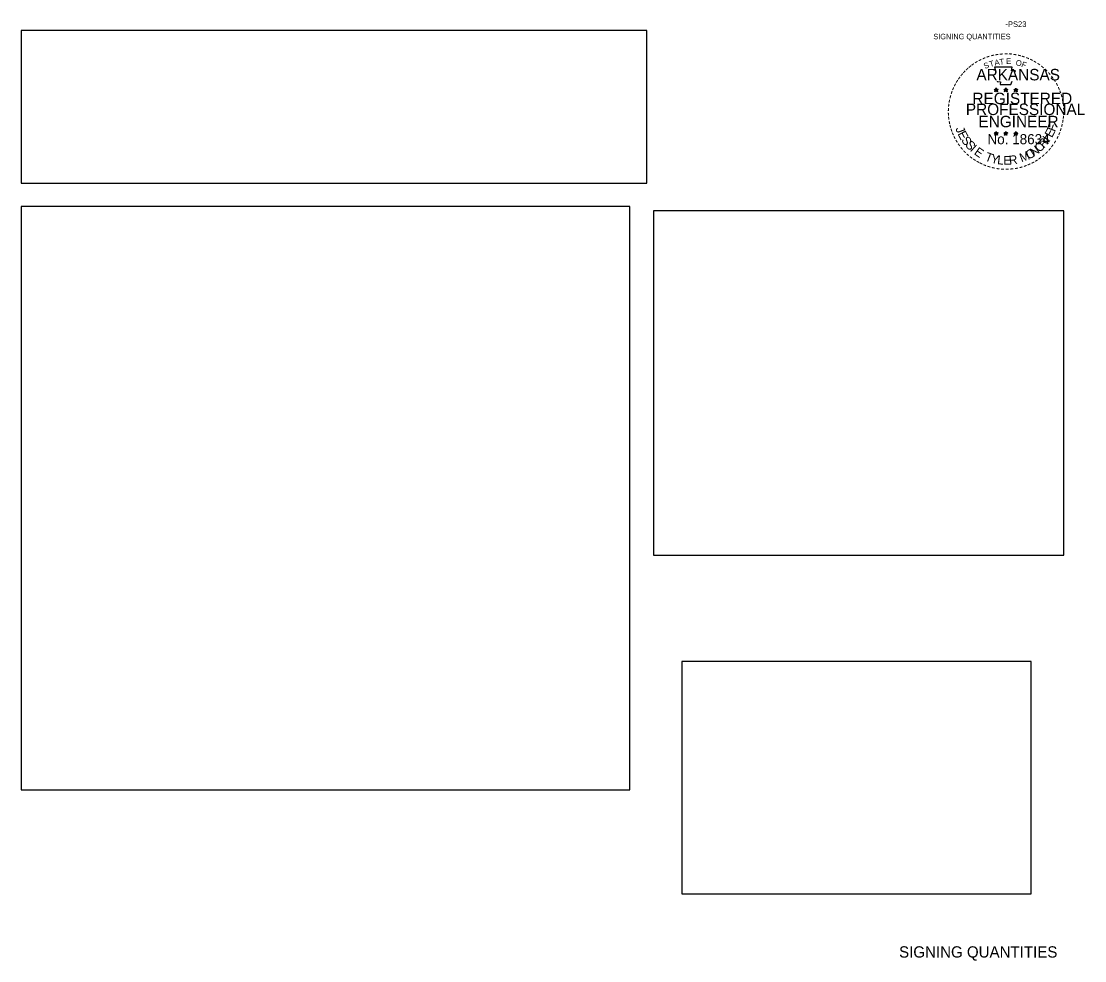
# Model space of a CAD drawing. Extents: x 658976 to 668721, y 639543 to 647196.
# Drawn here: x 664782 to 665914, y 642830 to 643829 of the extents above; entities that cross this region are included whole.
import ezdxf

# ---------------------------------------------------------------- set-up
doc = ezdxf.new("R2010")
doc.units = 0
for name, color, linetype in [('Level 1', 7, 'Continuous'), ('R_Border', 7, 'Continuous'), ('R_Grid Annot', 7, 'Continuous'), ('R_SIGN - Ramps', 7, 'Continuous')]:
    doc.layers.add(name, color=color, linetype=linetype)

msp = doc.modelspace()

# ---------------------------------------------------------------- linework, layer by layer
at = {"layer": 'Level 1'}
for p, q in [((665817.6, 643756.3), (665819.8, 643755.7)), ((665817.6, 643756.3), (665819.2, 643756.1)), ((665817.6, 643756.3), (665819.1, 643755.6)), ((665818.4, 643753.8), (665819.8, 643755.7)), ((665818.4, 643753.8), (665819.2, 643755.3)), ((665818.4, 643753.8), (665819.8, 643755.2)), ((665819.8, 643757.9), (665819.5, 643756.3)), ((665819.8, 643755.7), (665819.8, 643757.9)), ((665819.8, 643757.9), (665820.1, 643756.4)), ((665821.9, 643756.3), (665819.8, 643755.7)), ((665821.1, 643753.8), (665819.8, 643755.7)), ((665821.1, 643753.8), (665819.8, 643755.2)), ((665821.9, 643756.3), (665820.1, 643756)), ((665821.1, 643753.8), (665820.2, 643755.6)), ((665821.9, 643756.3), (665820.6, 643755.7)), ((665827.8, 643756.3), (665830, 643755.7)), ((665827.8, 643756.3), (665829.4, 643756.1)), ((665827.8, 643756.3), (665829.3, 643755.6)), ((665828.6, 643753.8), (665830, 643755.7)), ((665828.6, 643753.8), (665829.4, 643755.3)), ((665828.6, 643753.8), (665829.9, 643755.2)), ((665830, 643757.9), (665829.7, 643756.3)), ((665831.3, 643753.8), (665829.9, 643755.2)), ((665830, 643755.7), (665830, 643757.9)), ((665830, 643757.9), (665830.3, 643756.4)), ((665832.1, 643756.3), (665830, 643755.7)), ((665831.3, 643753.8), (665830, 643755.7)), ((665832.1, 643756.3), (665830.3, 643756)), ((665831.3, 643753.8), (665830.4, 643755.6)), ((665832.1, 643756.3), (665830.8, 643755.7)), ((665838.6, 643756.3), (665840.7, 643755.6)), ((665838.6, 643756.3), (665840.1, 643756)), ((665838.6, 643756.3), (665840, 643755.5)), ((665839.4, 643753.8), (665840.7, 643755.6)), ((665839.4, 643753.8), (665840.2, 643755.3)), ((665839.4, 643753.8), (665840.7, 643755.1)), ((665840.7, 643757.8), (665840.5, 643756.3)), ((665840.7, 643755.6), (665840.7, 643757.8)), ((665840.7, 643757.8), (665841, 643756.3)), ((665842.8, 643756.3), (665840.7, 643755.6)), ((665842, 643753.8), (665840.7, 643755.6)), ((665842, 643753.8), (665840.7, 643755.1)), ((665842.8, 643756.3), (665841.1, 643756)), ((665842, 643753.8), (665841.2, 643755.5)), ((665842.8, 643756.3), (665841.6, 643755.6)), ((665817.6, 643710.1), (665819.7, 643709.4)), ((665817.6, 643710.1), (665819.2, 643709.8)), ((665817.6, 643710.1), (665819.1, 643709.4)), ((665818.4, 643707.6), (665819.7, 643709.4)), ((665818.4, 643707.6), (665819.2, 643709.1)), ((665818.4, 643707.6), (665819.7, 643708.9)), ((665819.7, 643711.7), (665819.5, 643710.1)), ((665819.7, 643709.4), (665819.7, 643711.7)), ((665819.7, 643711.7), (665820, 643710.1)), ((665821.9, 643710.1), (665819.7, 643709.4)), ((665821, 643707.6), (665819.7, 643709.4)), ((665821, 643707.6), (665819.7, 643708.9)), ((665821.9, 643710.1), (665820.1, 643709.8)), ((665821, 643707.6), (665820.2, 643709.4)), ((665821.9, 643710.1), (665820.6, 643709.5)), ((665827.8, 643710.1), (665829.9, 643709.4)), ((665827.8, 643710.1), (665829.3, 643709.8)), ((665827.8, 643710.1), (665829.2, 643709.4)), ((665828.6, 643707.6), (665829.9, 643709.4)), ((665828.6, 643707.6), (665829.4, 643709.1)), ((665828.6, 643707.6), (665829.9, 643708.9)), ((665829.9, 643711.7), (665829.7, 643710.1)), ((665829.9, 643709.4), (665829.9, 643711.7)), ((665829.9, 643711.7), (665830.2, 643710.1)), ((665832, 643710.1), (665829.9, 643709.4)), ((665831.2, 643707.6), (665829.9, 643709.4)), ((665831.2, 643707.6), (665829.9, 643708.9)), ((665832, 643710.1), (665830.3, 643709.8)), ((665831.2, 643707.6), (665830.4, 643709.4)), ((665832, 643710.1), (665830.8, 643709.5)), ((665838.6, 643710), (665840.7, 643709.4)), ((665838.6, 643710), (665840.1, 643709.8)), ((665838.6, 643710), (665840, 643709.3)), ((665839.4, 643707.6), (665840.7, 643709.4)), ((665839.4, 643707.6), (665840.2, 643709)), ((665839.4, 643707.6), (665840.7, 643708.9)), ((665840.7, 643711.6), (665840.5, 643710.1)), ((665840.7, 643709.4), (665840.7, 643711.6)), ((665840.7, 643711.6), (665841, 643710.1)), ((665842.8, 643710), (665840.7, 643709.4)), ((665842, 643707.6), (665840.7, 643709.4)), ((665842, 643707.6), (665840.7, 643708.9)), ((665842.8, 643710), (665841.1, 643709.8)), ((665842, 643707.6), (665841.2, 643709.3)), ((665842.8, 643710), (665841.6, 643709.4))]:
    msp.add_line(p, q, dxfattribs=at)
for points in [[(665817.9, 643780), (665819.5, 643775)], [(665839.3, 643774.4), (665840.2, 643776.1), (665836, 643776), (665836.9, 643780), (665817.9, 643780)], [(665820.9, 643765.2), (665820.9, 643764.7), (665824.3, 643764.6), (665824, 643761.7), (665835.4, 643761.7), (665836.6, 643765)], [(665819.8, 643757.9), (665821.1, 643753.8), (665817.6, 643756.3), (665821.9, 643756.3), (665818.4, 643753.8), (665819.8, 643757.9)], [(665830, 643757.9), (665831.3, 643753.8), (665827.8, 643756.3), (665832.1, 643756.3), (665828.6, 643753.8), (665830, 643757.9)], [(665840.7, 643757.8), (665842, 643753.8), (665838.6, 643756.3), (665842.8, 643756.3), (665839.4, 643753.8), (665840.7, 643757.8)], [(665819.7, 643711.7), (665821, 643707.6), (665817.6, 643710.1), (665821.9, 643710.1), (665818.4, 643707.6), (665819.7, 643711.7)], [(665829.9, 643711.7), (665831.2, 643707.6), (665827.8, 643710.1), (665832, 643710.1), (665828.6, 643707.6), (665829.9, 643711.7)], [(665840.7, 643711.6), (665842, 643707.6), (665838.6, 643710), (665842.8, 643710), (665839.4, 643707.6), (665840.7, 643711.6)]]:
    msp.add_lwpolyline(points, dxfattribs=at)
for centre, radius in [((665819.8, 643755.7), 1.05), ((665819.8, 643755.7), 0.882), ((665819.8, 643755.7), 0.707), ((665819.8, 643755.7), 0.605), ((665819.8, 643755.7), 0.456), ((665819.8, 643755.7), 0.302), ((665819.8, 643755.7), 0.181), ((665830, 643755.7), 1.05), ((665830, 643755.7), 0.882), ((665830, 643755.7), 0.707), ((665830, 643755.7), 0.605), ((665830, 643755.7), 0.456), ((665830, 643755.7), 0.302), ((665830, 643755.7), 0.181), ((665840.7, 643755.6), 1.05), ((665840.7, 643755.6), 0.882), ((665840.7, 643755.6), 0.707), ((665840.7, 643755.6), 0.605), ((665840.7, 643755.6), 0.456), ((665840.7, 643755.6), 0.302), ((665840.7, 643755.6), 0.181), ((665819.7, 643709.4), 1.05), ((665819.7, 643709.4), 0.882), ((665819.7, 643709.4), 0.707), ((665819.7, 643709.4), 0.605), ((665819.7, 643709.4), 0.456), ((665819.7, 643709.4), 0.302), ((665819.7, 643709.4), 0.181), ((665829.9, 643709.4), 1.05), ((665829.9, 643709.4), 0.882), ((665829.9, 643709.4), 0.707), ((665829.9, 643709.4), 0.605), ((665829.9, 643709.4), 0.456), ((665829.9, 643709.4), 0.302), ((665829.9, 643709.4), 0.181), ((665840.7, 643709.4), 1.05), ((665840.7, 643709.4), 0.882), ((665840.7, 643709.4), 0.707), ((665840.7, 643709.4), 0.605), ((665840.7, 643709.4), 0.456), ((665840.7, 643709.4), 0.302), ((665840.7, 643709.4), 0.181)]:
    msp.add_circle(centre, radius, dxfattribs=at)
at = {"layer": 'R_SIGN - Ramps'}
for points in [[(664782.2, 643656.7), (665448, 643656.7), (665448, 643819.2), (664782.2, 643819.2)], [(664782.2, 643011.5), (665430, 643011.5), (665430, 643631.7), (664782.2, 643631.7)], [(665455.2, 643261.1), (665891.7, 643261.1), (665891.7, 643627.1), (665455.2, 643627.1)], [(665485.2, 642900.6), (665857, 642900.6), (665857, 643147.7), (665485.2, 643147.7)]]:
    msp.add_lwpolyline(points, close=True, dxfattribs=at)

# ---------------------------------------------------------------- texts
at = {"layer": 'Level 1'}
for s, height, rotation, p in [('-', 9.77, 34.0636, (665798.9, 643781.1)), ('-', 9.77, 28.7918, (665802.5, 643783.3)), ('-', 9.77, 24.3072, (665806.4, 643785.2)), ('-', 9.77, 19.1761, (665810.2, 643786.9)), ('T', 6.1, 16.4036, (665813.4, 643780.1)), ('-', 9.77, 13.6302, (665814.8, 643788.4)), ('A', 6.1, 11.2132, (665818.5, 643781.6)), ('-', 9.77, 10.2193, (665819, 643789.3)), ('T', 6.1, 6.0228, (665823.6, 643782.6)), ('-', 9.77, 5.8968, (665823.4, 643790)), ('-', 9.77, 0.1862, (665828.1, 643790.5)), ('E', 6.1, 0.8323, (665830.4, 643783.3)), ('-', 9.77, 357.743, (665832.5, 643790.4)), ('-', 9.77, 352.1617, (665837.1, 643790)), ('O', 6.1, 350.4515, (665840.2, 643782)), ('-', 9.77, 347.2049, (665841.5, 643789.3)), ('-', 9.77, 342.3362, (665845.3, 643788.4)), ('-', 9.77, 337.8551, (665849.8, 643787)), ('-', 9.77, 334.1211, (665853.7, 643785.4)), ('-', 9.77, 329.6409, (665857.2, 643783.7)), ('-', 9.77, 48.4231, (665787.1, 643770.9)), ('-', 9.77, 42.9622, (665789.8, 643773.8)), ('-', 9.77, 38.9507, (665792.4, 643776.3)), ('-', 9.77, 36.2317, (665795.3, 643778.6)), ('S', 6.1, 21.594, (665807.8, 643778)), ('F', 6.1, 340.0707, (665846, 643780.6)), ('-', 9.77, 325.8627, (665861.1, 643781.4)), ('-', 9.77, 320.5297, (665864.9, 643778.8)), ('-', 9.77, 315.5786, (665868.5, 643775.9)), ('-', 9.77, 58.0706, (665780.1, 643761.2)), ('-', 9.77, 54.2325, (665782.1, 643764.4)), ('-', 9.77, 50.6142, (665784.6, 643767.9)), ('-', 9.77, 309.8797, (665872, 643772.5)), ('-', 9.77, 306.6522, (665875.2, 643768.8)), ('-', 8.55, 303.6753, (665878.2, 643765.4)), ('-', 9.77, 72.3945, (665775.3, 643749.9)), ('-', 9.77, 67.7743, (665776.6, 643753.7)), ('-', 9.77, 62.8713, (665778.2, 643757.5)), ('-', 9.77, 299.6684, (665880.1, 643761.7)), ('-', 9.77, 294.6628, (665882.1, 643757.9)), ('-', 9.77, 290.5728, (665883.7, 643754.4)), ('-', 9.77, 85.1863, (665772.8, 643737)), ('-', 9.77, 81.2013, (665773.3, 643741.2)), ('-', 9.77, 75.461, (665774.1, 643745.5)), ('-', 9.77, 285.1233, (665885.1, 643750.9)), ('-', 9.77, 280.5493, (665886.3, 643746.3)), ('-', 9.77, 276.5962, (665887.3, 643741.7)), ('-', 9.77, 89.0622, (665772.6, 643732.7)), ('-', 9.77, 94.1959, (665772.8, 643728.3)), ('-', 9.77, 274.3301, (665887.7, 643737.2)), ('-', 9.77, 269.9407, (665887.9, 643733.4)), ('-', 9.77, 98.9479, (665773.3, 643724.2)), ('-', 9.77, 101.7149, (665774.1, 643719.7)), ('-', 9.77, 105.4578, (665775.1, 643716.1)), ('F', 9.4, 69.3789, (665882.3, 643710.8)), ('-', 9.77, 255.7626, (665886.6, 643721.2)), ('-', 9.77, 260.9953, (665887.3, 643725.3)), ('-', 9.77, 263.5172, (665887.8, 643729.3)), ('-', 9.77, 109.0874, (665776.4, 643712.2)), ('-', 9.77, 114.0643, (665778, 643708.6)), ('J', 9.4, 290.6211, (665776.2, 643714.8)), ('E', 9.4, 297.559, (665778.4, 643709.2)), ('I', 9.4, 55.5031, (665876, 643699.8)), ('E', 9.4, 62.441, (665879.1, 643704.4)), ('-', 9.77, 247.8887, (665884.2, 643712.7)), ('-', 9.77, 252.8681, (665885.5, 643716.8)), ('-', 9.77, 115.7289, (665779.8, 643704.8)), ('-', 9.77, 120.4471, (665782, 643701.3)), ('-', 9.77, 125.8934, (665784.5, 643697.8)), ('S', 9.4, 304.4969, (665782.1, 643702.5)), ('S', 9.4, 311.4348, (665786.2, 643696.9)), ('I', 9.4, 318.3727, (665791.3, 643691.5)), ('N', 9.4, 34.6895, (665859.5, 643684.4)), ('C', 9.4, 41.6273, (665865.6, 643688.8)), ('R', 9.4, 48.5652, (665870.6, 643693.2)), ('-', 9.77, 233.8452, (665877.7, 643700.3)), ('-', 9.77, 239.0712, (665880.2, 643704.3)), ('-', 9.77, 244.6197, (665882.6, 643708.8)), ('-', 9.77, 130.7181, (665787.3, 643694.5)), ('-', 9.77, 134.2238, (665790.4, 643691.1)), ('-', 9.77, 138.9338, (665793.6, 643688.3)), ('-', 9.77, 144.6463, (665797, 643685.8)), ('E', 9.4, 325.3105, (665795.5, 643687.9)), ('T', 9.4, 339.1863, (665807, 643681.1)), ('Y', 9.4, 346.1242, (665813.4, 643678.7)), ('L', 9.4, 353.0621, (665820.5, 643677)), ('R', 9.4, 6.9379, (665833.9, 643676.3)), ('M', 9.4, 20.8137, (665846.7, 643678.7)), ('O', 9.4, 27.7516, (665854, 643681.5)), ('-', 9.77, 215.7363, (665865.6, 643687.4)), ('-', 9.77, 221.0851, (665869, 643690.3)), ('-', 9.77, 225.7653, (665872.2, 643693.4)), ('-', 9.77, 231.2538, (665875.1, 643696.8)), ('-', 9.77, 148.0898, (665800.5, 643683.6)), ('-', 9.77, 151.5704, (665804, 643681.6)), ('-', 9.77, 154.6002, (665807.2, 643680.1)), ('-', 9.77, 158.5612, (665811, 643678.5)), ('-', 9.77, 162.7983, (665815.2, 643677.2)), ('-', 9.77, 167.5555, (665819.6, 643676.2)), ('-', 9.77, 191.2858, (665842.8, 643676.6)), ('-', 9.77, 195.4743, (665847.3, 643677.8)), ('-', 9.77, 200.7184, (665851.4, 643679.3)), ('-', 9.77, 204.2516, (665855.2, 643681)), ('-', 9.77, 207.3568, (665859, 643682.9)), ('-', 9.77, 212.2491, (665862.4, 643685)), ('-', 9.77, 173.1155, (665824.3, 643675.5)), ('-', 9.77, 176.5183, (665828.8, 643675.2)), ('-', 9.77, 181.5918, (665833.4, 643675.3)), ('-', 9.77, 185.8167, (665838.3, 643675.8))]:
    msp.add_text(s, height=height, rotation=rotation, dxfattribs=at).set_placement(p)
for s, height, p in [('ARKANSAS', 12.21, (665798.7, 643766)), ('REGISTERED', 12.21, (665794.5, 643740.7)), ('PROFESSIONAL', 12.208, (665787.5, 643729.1)), ('ENGINEER', 12.21, (665800.9, 643716.1)), ('No. 18634', 10.72, (665810.5, 643698.1)), ('E', 9.4, (665827.3, 643676.3))]:
    msp.add_text(s, height=height, dxfattribs=at).set_placement(p)
at = {"layer": 'R_Border'}
msp.add_text('SIGNING QUANTITIES', height=12, dxfattribs=at).set_placement((665716.4, 642832.9))
at = {"layer": 'R_Grid Annot'}
for s, height, p in [('-PS23', 6, (665829.6, 643822.8)), ('SIGNING QUANTITIES', 5.862, (665752.8, 643809.7))]:
    msp.add_text(s, height=height, dxfattribs=at).set_placement(p)

doc.saveas('drawing.dxf')
